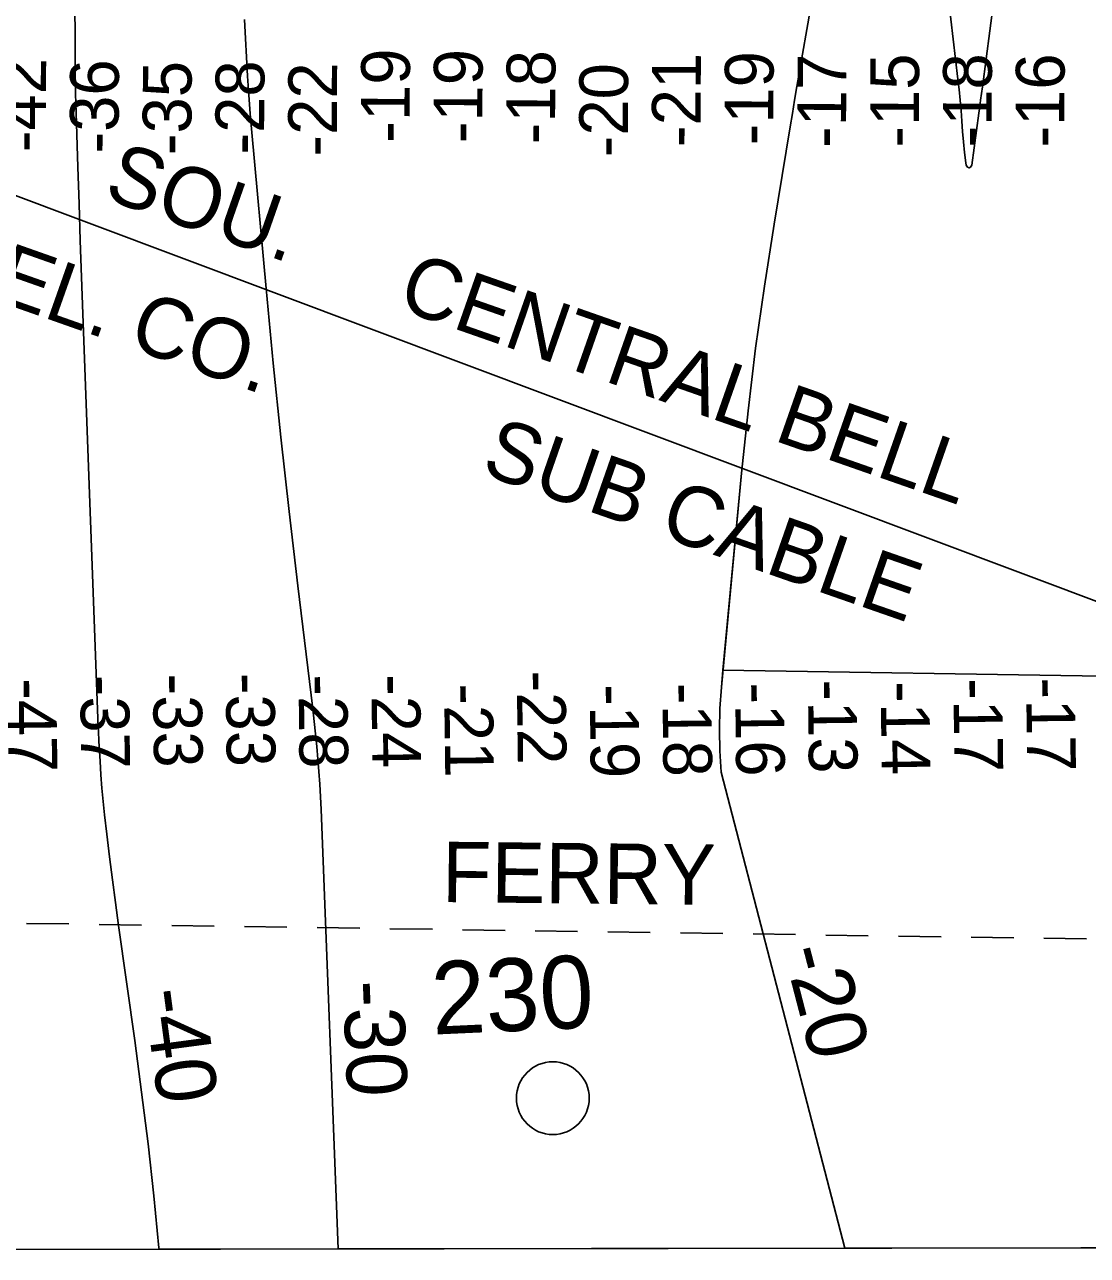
# Model space of a CAD drawing. Extents: x 3313447 to 3351316, y 703786 to 729172.
# Drawn here: x 3323342 to 3324803, y 709166 to 710857 of the extents above; entities that cross this region are included whole.
import ezdxf

# ---------------------------------------------------------------- set-up
doc = ezdxf.new("R2010")
doc.units = 0
for name, color, linetype in [('V-GRID-FRAM', 7, 'Continuous'), ('V-RIVR-FERY', 7, 'Continuous'), ('V-RIVR-FERY-IDEN', 7, 'Continuous'), ('V-RIVR-IDEN', 7, 'Continuous'), ('V-RIVR-MILE', 7, 'Continuous'), ('V-RIVR-RANG', 7, 'Continuous'), ('V-TOPO-DPTH', 7, 'Continuous'), ('V-TOPO-MINR', 7, 'Continuous'), ('V-TOPO-MINR-IDEN', 7, 'Continuous'), ('V-UTIL-IDEN', 7, 'Continuous'), ('V-UTIL-LINE', 7, 'Continuous')]:
    doc.layers.add(name, color=color, linetype=linetype)

msp = doc.modelspace()

# ---------------------------------------------------------------- linework, layer by layer
at = {"layer": 'V-GRID-FRAM'}
msp.add_lwpolyline([(3317576.9, 727351), (3317595.4, 709166), (3349105.8, 709211.8), (3349071.4, 727396.8), (3317576.9, 727351)], dxfattribs=at)
at = {"layer": 'V-RIVR-FERY'}
for points in [[(3323403.1, 709621.5), (3323344.8, 709622.3)], [(3323503, 709620), (3323444.7, 709620.9)], [(3323602.9, 709618.6), (3323544.6, 709619.4)], [(3323702.8, 709617.1), (3323644.5, 709618)], [(3323802.7, 709615.7), (3323744.4, 709616.5)], [(3323902.6, 709614.2), (3323844.3, 709615)], [(3324002.5, 709612.7), (3323944.2, 709613.6)], [(3324102.3, 709611.3), (3324044, 709612.1)], [(3324202.2, 709609.8), (3324143.9, 709610.7)], [(3324302.1, 709608.4), (3324243.8, 709609.2)], [(3324402, 709606.9), (3324343.7, 709607.8)], [(3324501.9, 709605.4), (3324443.6, 709606.3)], [(3324601.8, 709604), (3324543.5, 709604.8)], [(3324701.7, 709602.5), (3324643.4, 709603.4)], [(3324801.6, 709601.1), (3324743.3, 709601.9)]]:
    msp.add_lwpolyline(points, dxfattribs=at)
at = {"layer": 'V-RIVR-MILE'}
msp.add_circle((3324068.2, 709382.1), 50, dxfattribs=at)
at = {"layer": 'V-TOPO-DPTH'}
for points in [[(3322794.9, 709173.6), (3323526.9, 709174.6), (3323526.8, 709176.3), (3323519.6, 709247.7), (3323511.8, 709319.1), (3323502.9, 709390.4), (3323493.5, 709461.5), (3323471.3, 709619.4), (3323467, 709650.8), (3323462.9, 709682.2), (3323459, 709713.6), (3323455.2, 709745.1), (3323452.1, 709771.3), (3323450.2, 709789.7), (3323448.4, 709808.2), (3323447, 709826.6), (3323445.8, 709845.1), (3323444.2, 709872.7), (3323444, 709877.4), (3323443.8, 709882.1), (3323443.6, 709886.8), (3323443.4, 709891.5), (3323422.3, 710459.8), (3323420.5, 710510.3), (3323418.7, 710560.7), (3323417, 710611.2), (3323415.3, 710661.6), (3323412.8, 710736.4), (3323412.4, 710749.5), (3323412.1, 710762.5), (3323411.9, 710775.6), (3323411.8, 710788.7), (3323409.8, 711373.8)], [(3323409.8, 711373.8), (3323411.8, 710788.7), (3323411.9, 710775.6), (3323412.1, 710762.5), (3323412.4, 710749.5), (3323412.8, 710736.4), (3323415.3, 710661.6), (3323417, 710611.2), (3323418.7, 710560.7), (3323420.5, 710510.3), (3323422.3, 710459.8), (3323443.4, 709891.5), (3323443.6, 709886.8), (3323443.8, 709882.1), (3323444, 709877.4), (3323444.2, 709872.7), (3323445.8, 709845.1), (3323447, 709826.6), (3323448.4, 709808.2), (3323450.2, 709789.7), (3323452.1, 709771.3), (3323455.2, 709745.1), (3323459, 709713.6), (3323462.9, 709682.2), (3323467, 709650.8), (3323471.3, 709619.4), (3323493.5, 709461.5), (3323502.9, 709390.4), (3323511.8, 709319.1), (3323519.6, 709247.7), (3323526.8, 709176.3), (3323526.9, 709174.6)], [(3324570.6, 711250.4), (3324625.1, 710782.6), (3324626.7, 710768.2), (3324628.1, 710753.8), (3324629.3, 710739.4), (3324630.4, 710725), (3324631.5, 710710.6), (3324632.7, 710696.2), (3324634.2, 710681.8), (3324635.9, 710667.5), (3324636.3, 710664.2), (3324638.3, 710661.7), (3324640.3, 710660.6), (3324642.3, 710661.7), (3324644.4, 710664.2), (3324653.9, 710735.6), (3324655.1, 710744.6), (3324656.3, 710753.7), (3324657.5, 710762.7), (3324658.7, 710771.8), (3324688.9, 711003.1)], [(3324688.9, 711003.1), (3324658.7, 710771.8), (3324657.5, 710762.7), (3324656.3, 710753.7), (3324655.1, 710744.6), (3324653.9, 710735.6), (3324644.4, 710664.2), (3324642.3, 710661.7), (3324640.3, 710660.6), (3324638.3, 710661.7), (3324636.3, 710664.2), (3324635.9, 710667.5), (3324634.2, 710681.8), (3324632.7, 710696.2), (3324631.5, 710710.6), (3324630.4, 710725), (3324629.3, 710739.4), (3324628.1, 710753.8), (3324626.7, 710768.2), (3324625.1, 710782.6), (3324570.6, 711250.4)], [(3323526.9, 709174.6), (3323773.2, 709175), (3323749.6, 709778.9), (3323748.8, 709796.2), (3323747.8, 709813.5), (3323746.7, 709830.8), (3323745.4, 709848.1), (3323743.8, 709865.3), (3323742.2, 709882.6), (3323740.3, 709899.8), (3323738.3, 709917), (3323717.5, 710086.4), (3323705.6, 710188.3), (3323694.2, 710290.3), (3323683.8, 710392.4), (3323674, 710494.6), (3323654.5, 710709.2), (3323652.3, 710735), (3323650.2, 710760.9), (3323648.5, 710786.7), (3323646.9, 710812.6), (3323645.6, 710838.5), (3323644.6, 710864.4)], [(3323773.2, 709175), (3323749.6, 709778.9), (3323748.8, 709796.2), (3323747.8, 709813.5), (3323746.7, 709830.8), (3323745.4, 709848.1), (3323743.8, 709865.3), (3323742.2, 709882.6), (3323740.3, 709899.8), (3323738.3, 709917), (3323717.5, 710086.4), (3323705.6, 710188.3), (3323694.2, 710290.3), (3323683.8, 710392.4), (3323674, 710494.6), (3323654.5, 710709.2), (3323652.3, 710735), (3323650.2, 710760.9), (3323648.5, 710786.7), (3323646.9, 710812.6), (3323645.6, 710838.5), (3323644.6, 710864.4)], [(3324421.9, 710876.7), (3324406.9, 710790.8), (3324403.8, 710772.3), (3324400.6, 710753.8), (3324397.5, 710735.3), (3324394.4, 710716.8), (3324372.3, 710583.4), (3324359, 710498.1), (3324347, 710412.6), (3324336.8, 710326.9), (3324327.7, 710241), (3324299.9, 709946.9), (3324297.9, 709917.6), (3324297.1, 709888.4), (3324297.9, 709859.2), (3324299.7, 709829.9), (3324469.5, 709176), (3323773.2, 709175)], [(3324824.8, 709962.1), (3324302.1, 709970.5), (3324327.7, 710241), (3324336.8, 710326.9), (3324347, 710412.6), (3324359, 710498.1), (3324372.3, 710583.4), (3324394.4, 710716.8), (3324397.5, 710735.3), (3324400.6, 710753.8), (3324403.8, 710772.3), (3324406.9, 710790.8), (3324421.9, 710876.7)], [(3325343.4, 710862.5), (3325345.5, 710838.9), (3325347.2, 710815.2), (3325350.3, 710761.8), (3325350.7, 710755.3), (3325351.1, 710748.7), (3325351.4, 710742.2), (3325351.7, 710735.7), (3325400.3, 709925.2), (3325402.5, 709900.1), (3325404.7, 709874.9), (3325406.9, 709849.7), (3325416.4, 709740.7), (3325422.7, 709660.9), (3325428.1, 709581.1), (3325432.1, 709501.2), (3325435.2, 709421.3), (3325442.6, 709177.4), (3324469.5, 709176)], [(3324469.5, 709176), (3324299.7, 709829.9), (3324297.9, 709859.2), (3324297.1, 709888.4), (3324297.9, 709917.6), (3324299.9, 709946.9), (3324302.1, 709970.5), (3324824.8, 709962.1), (3324820.4, 709932.9)]]:
    msp.add_lwpolyline(points, dxfattribs=at)
at = {"layer": 'V-TOPO-MINR'}
for points in [[(3323409.8, 711373.8), (3323411.8, 710788.7), (3323411.9, 710775.6), (3323412.1, 710762.5), (3323412.4, 710749.5), (3323412.8, 710736.4), (3323415.3, 710661.6), (3323417, 710611.2), (3323418.7, 710560.7), (3323420.5, 710510.3), (3323422.3, 710459.8), (3323443.4, 709891.5), (3323443.6, 709886.8), (3323443.8, 709882.1), (3323444, 709877.4), (3323444.2, 709872.7), (3323445.8, 709845.1), (3323447, 709826.6), (3323448.4, 709808.2), (3323450.2, 709789.7), (3323452.1, 709771.3), (3323455.2, 709745.1), (3323459, 709713.6), (3323462.9, 709682.2), (3323467, 709650.8), (3323471.3, 709619.4), (3323493.5, 709461.5), (3323502.9, 709390.4), (3323511.8, 709319.1), (3323519.6, 709247.7), (3323526.8, 709176.3), (3323526.9, 709174.6)], [(3324570.6, 711250.4), (3324625.1, 710782.6), (3324626.7, 710768.2), (3324628.1, 710753.8), (3324629.3, 710739.4), (3324630.4, 710725), (3324631.5, 710710.6), (3324632.7, 710696.2), (3324634.2, 710681.8), (3324635.9, 710667.5), (3324636.3, 710664.2), (3324638.3, 710661.7), (3324640.3, 710660.6), (3324642.3, 710661.7), (3324644.4, 710664.2), (3324653.9, 710735.6), (3324655.1, 710744.6), (3324656.3, 710753.7), (3324657.5, 710762.7), (3324658.7, 710771.8), (3324688.9, 711003.1)], [(3323773.2, 709175), (3323749.6, 709778.9), (3323748.8, 709796.2), (3323747.8, 709813.5), (3323746.7, 709830.8), (3323745.4, 709848.1), (3323743.8, 709865.3), (3323742.2, 709882.6), (3323740.3, 709899.8), (3323738.3, 709917), (3323717.5, 710086.4), (3323705.6, 710188.3), (3323694.2, 710290.3), (3323683.8, 710392.4), (3323674, 710494.6), (3323654.5, 710709.2), (3323652.3, 710735), (3323650.2, 710760.9), (3323648.5, 710786.7), (3323646.9, 710812.6), (3323645.6, 710838.5), (3323644.6, 710864.4)], [(3324469.5, 709176), (3324299.7, 709829.9), (3324297.9, 709859.2), (3324297.1, 709888.4), (3324297.9, 709917.6), (3324299.9, 709946.9), (3324327.7, 710241), (3324336.8, 710326.9), (3324347, 710412.6), (3324359, 710498.1), (3324372.3, 710583.4), (3324394.4, 710716.8), (3324397.5, 710735.3), (3324400.6, 710753.8), (3324403.8, 710772.3), (3324406.9, 710790.8), (3324421.9, 710876.7)]]:
    msp.add_lwpolyline(points, dxfattribs=at)
at = {"layer": 'V-UTIL-LINE'}
msp.add_line((3322431.5, 710959.4), (3325839, 709681), dxfattribs=at)

# ---------------------------------------------------------------- texts
at = {"layer": 'V-RIVR-FERY-IDEN'}
msp.add_text('FERRY', height=83, rotation=359.399, dxfattribs=at).set_placement((3323915.6, 709651.6))
at = {"layer": 'V-RIVR-IDEN'}
msp.add_text('230', height=100, rotation=2.5709, dxfattribs=at).set_placement((3323903.3, 709469.4))
at = {"layer": 'V-RIVR-RANG'}
for s, rotation, p in [('-19', 89.7336, (3323871.3, 710695)), ('-19', 89.7336, (3323971.2, 710694.3)), ('-18', 89.7336, (3324071.2, 710692.8)), ('-21', 89.7336, (3324271.2, 710689)), ('-19', 89.7336, (3324371.2, 710691.4)), ('-17', 89.7336, (3324471.2, 710687.8)), ('-15', 89.7336, (3324571.2, 710688.2)), ('-18', 89.7336, (3324671.2, 710688.5)), ('-16', 89.7336, (3324771.2, 710688.3)), ('-42', 89.7336, (3323371.2, 710681.9)), ('-36', 89.7336, (3323471.2, 710680.2)), ('-35', 89.7336, (3323571.2, 710677.9)), ('-28', 89.7336, (3323671.2, 710678.7)), ('-22', 89.7336, (3323771.2, 710675.9)), ('-20', 89.7336, (3324171.2, 710674.9)), ('-22', 270.7439, (3324018.5, 709969.6)), ('-47', 270.7439, (3323318.6, 709959.1)), ('-37', 270.7439, (3323418.5, 709963.8)), ('-33', 270.7439, (3323518.5, 709965.4)), ('-33', 270.7439, (3323618.5, 709966.4)), ('-28', 270.7439, (3323718.5, 709964.3)), ('-24', 270.7439, (3323818.6, 709964.6)), ('-21', 270.7439, (3323918.7, 709951.9)), ('-18', 270.7439, (3324218.7, 709952.7)), ('-16', 270.7439, (3324318.7, 709953.2)), ('-13', 270.7439, (3324418.7, 709957.4)), ('-14', 270.7439, (3324518.7, 709955)), ('-17', 270.7439, (3324618.7, 709959)), ('-17', 270.7439, (3324718.7, 709960.1)), ('-19', 270.7439, (3324118.8, 709950.8))]:
    msp.add_text(s, height=67, rotation=rotation, dxfattribs=at).set_placement(p)
at = {"layer": 'V-TOPO-MINR-IDEN'}
for s, rotation, p in [('-20', 284.5589, (3324384.8, 709584.7)), ('-40', 277.5883, (3323505.3, 709529.7)), ('-30', 272.2428, (3323779.6, 709542.8))]:
    msp.add_text(s, height=83, rotation=rotation, dxfattribs=at).set_placement(p)
at = {"layer": 'V-UTIL-IDEN'}
for s, rotation, p in [('TEL. &TEL. CO.', 340.5541, (3322911.9, 710616.1)), ('SOU.', 340.6823, (3323448.5, 710619.4)), ('CENTRAL BELL', 340.7068, (3323852, 710468)), ('SUB CABLE', 340.7532, (3323967.3, 710241.1))]:
    msp.add_text(s, height=83, rotation=rotation, dxfattribs=at).set_placement(p)

doc.saveas('drawing.dxf')
